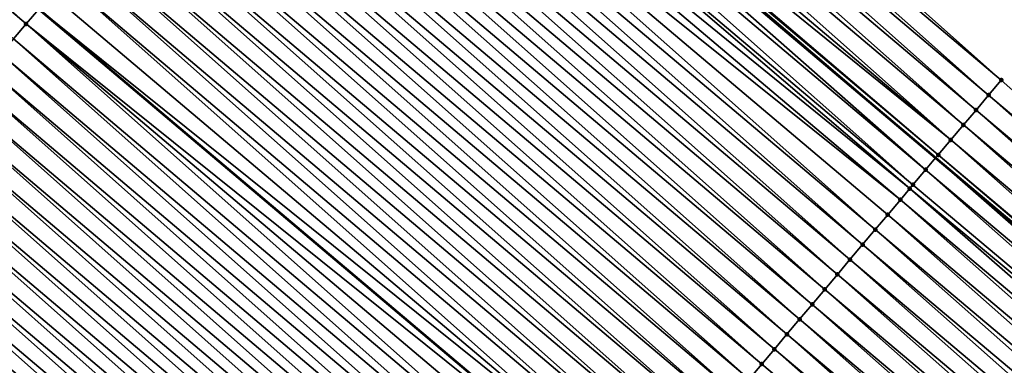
# Model space of a CAD drawing. Header units: feet. Extents: x 2007189 to 2022806, y 818621 to 837694.
# Tile 336 of 656: x 2015578 to 2015603, y 820118 to 820127. Entities that reach past the tile are written whole.
import ezdxf

# ---------------------------------------------------------------- set-up
doc = ezdxf.new("R2010")
doc.units = ezdxf.units.FT
doc.header["$MEASUREMENT"] = 0
for name, color, linetype, lineweight in [('EP_Travel Lane', 172, 'Continuous', 53), ('Road Shots', 141, 'Continuous', 100), ('Road X-Section', 40, 'Continuous', 13), ('STRIPING', 60, 'Continuous', 53)]:
    doc.layers.add(name, color=color, linetype=linetype, lineweight=lineweight)
doc.layers.add('I-77-MM17-21_SB-Surface-Border', color=7, linetype='Continuous')
doc.layers.add('I-77-MM17-21_SB-Surface-TIN', color=7, linetype='Continuous')

msp = doc.modelspace()

# ---------------------------------------------------------------- linework, layer by layer
at = {"layer": 'EP_Travel Lane'}
msp.add_polyline3d([(2015389.885161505, 820305.9431912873, 254.3724983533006), (2015404.477025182, 820292.9223736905, 254.4036297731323), (2015419.46987167, 820279.6855020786, 254.4127378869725), (2015434.463940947, 820266.4500790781, 254.453842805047), (2015449.413424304, 820253.4036363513, 254.4975981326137), (2015464.557544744, 820240.3403664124, 254.586789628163), (2015479.701666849, 820227.2770950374, 254.6751473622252), (2015494.855067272, 820214.2997339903, 254.7118659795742), (2015510.046053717, 820201.2910212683, 254.8001306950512), (2015525.256119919, 820188.3278856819, 254.9221021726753), (2015540.509567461, 820175.3925680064, 255.0499853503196), (2015555.762980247, 820162.4572798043, 255.1873302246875), (2015570.975721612, 820149.5367180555, 255.3579410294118), (2015586.218726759, 820136.5902218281, 255.5578152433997), (2015601.443424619, 820123.712927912, 255.7737022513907), (2015616.741094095, 820110.8309482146, 255.9642285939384), (2015632.038367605, 820097.9493019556, 256.2039738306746)], dxfattribs=at)
at = {"layer": 'I-77-MM17-21_SB-Surface-Border', "color": 3, "linetype": 'Continuous', "lineweight": -3}
msp.add_polyline3d([(2015496.667202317, 820216.4149919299, 254.541724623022), (2015511.858194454, 820203.406274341, 254.6277388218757), (2015527.042611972, 820190.4175934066, 254.7583779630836), (2015542.572781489, 820177.8062080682, 254.8936720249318), (2015557.778142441, 820164.8146919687, 255.0326751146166), (2015572.983831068, 820151.899061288, 255.2071740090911), (2015588.226726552, 820138.9526582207, 255.4240241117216), (2015603.119513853, 820125.7015253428, 255.6634880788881), (2015618.094874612, 820112.4372928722, 255.884433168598), (2015632.747671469, 820098.7910225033, 256.1675215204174)], dxfattribs=at)
at = {"layer": 'I-77-MM17-21_SB-Surface-TIN', "color": 128, "linetype": 'Continuous', "lineweight": -3}
for points in [[(2015578.190947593, 820127.1402433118, 255.6956848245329), (2015563.271381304, 820140.4680362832, 255.5328350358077), (2015562.947718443, 820140.0869297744, 255.5304791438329)], [(2015578.190947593, 820127.1402433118, 255.6956848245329), (2015578.514649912, 820127.521316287, 255.6919307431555), (2015563.271381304, 820140.4680362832, 255.5328350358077)], [(2015577.867211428, 820126.7591988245, 255.7046585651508), (2015578.190947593, 820127.1402433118, 255.6956848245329), (2015562.947718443, 820140.0869297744, 255.5304791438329)], [(2015603.119513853, 820125.7015253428, 255.6634880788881), (2015588.226726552, 820138.9526582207, 255.4240241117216), (2015587.902919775, 820138.5716737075, 255.4439288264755)], [(2015602.797268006, 820125.3192196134, 255.6860934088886), (2015587.902919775, 820138.5716737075, 255.4439288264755), (2015587.579124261, 820138.1906796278, 255.4620899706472)], [(2015602.797268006, 820125.3192196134, 255.6860934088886), (2015603.119513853, 820125.7015253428, 255.6634880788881), (2015587.902919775, 820138.5716737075, 255.4439288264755)], [(2015602.47501091, 820124.936923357, 255.7100967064), (2015587.579124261, 820138.1906796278, 255.4620899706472), (2015587.255287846, 820137.8097202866, 255.4865826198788)], [(2015602.47501091, 820124.936923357, 255.7100967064), (2015602.797268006, 820125.3192196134, 255.6860934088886), (2015587.579124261, 820138.1906796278, 255.4620899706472)], [(2015602.15273667, 820124.5546415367, 255.7362305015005), (2015587.255287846, 820137.8097202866, 255.4865826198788), (2015586.931402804, 820137.4288022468, 255.5186029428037)], [(2015602.15273667, 820124.5546415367, 255.7362305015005), (2015602.47501091, 820124.936923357, 255.7100967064), (2015587.255287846, 820137.8097202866, 255.4865826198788)], [(2015601.83049326, 820124.1723337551, 255.7585329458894), (2015586.931402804, 820137.4288022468, 255.5186029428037), (2015586.607549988, 820137.0478568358, 255.5456345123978)], [(2015601.83049326, 820124.1723337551, 255.7585329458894), (2015602.15273667, 820124.5546415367, 255.7362305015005), (2015586.931402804, 820137.4288022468, 255.5186029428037)], [(2015601.83049326, 820124.1723337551, 255.7585329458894), (2015586.607549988, 820137.0478568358, 255.5456345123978), (2015586.345258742, 820136.7391732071, 255.5558729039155)], [(2015601.186192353, 820123.4075616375, 255.7800336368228), (2015586.218726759, 820136.5902218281, 255.5578152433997), (2015585.960092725, 820136.2857550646, 255.5612496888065)], [(2015586.283798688, 820136.6668252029, 255.5569511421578), (2015586.218726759, 820136.5902218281, 255.5578152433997), (2015601.443424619, 820123.712927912, 255.7737022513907)], [(2015601.186192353, 820123.4075616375, 255.7800336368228), (2015601.443424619, 820123.712927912, 255.7737022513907), (2015586.218726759, 820136.5902218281, 255.5578152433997)], [(2015601.508320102, 820123.7899668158, 255.7721049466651), (2015586.345258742, 820136.7391732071, 255.5558729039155), (2015586.283798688, 820136.6668252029, 255.5569511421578)], [(2015601.508320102, 820123.7899668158, 255.7721049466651), (2015586.283798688, 820136.6668252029, 255.5569511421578), (2015601.443424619, 820123.712927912, 255.7737022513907)], [(2015601.508320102, 820123.7899668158, 255.7721049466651), (2015601.83049326, 820124.1723337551, 255.7585329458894), (2015586.345258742, 820136.7391732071, 255.5558729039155)], [(2015600.86407598, 820123.0251468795, 255.7865485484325), (2015585.960092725, 820136.2857550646, 255.5612496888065), (2015585.636352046, 820135.9047144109, 255.570922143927)], [(2015600.86407598, 820123.0251468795, 255.7865485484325), (2015601.186192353, 820123.4075616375, 255.7800336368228), (2015585.960092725, 820136.2857550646, 255.5612496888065)], [(2015600.782311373, 820122.9280743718, 255.7880783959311), (2015585.636352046, 820135.9047144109, 255.570922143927), (2015585.312630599, 820135.5236574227, 255.5776174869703)], [(2015600.782311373, 820122.9280743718, 255.7880783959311), (2015600.86407598, 820123.0251468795, 255.7865485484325), (2015585.636352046, 820135.9047144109, 255.570922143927)], [(2015600.541978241, 820122.6427164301, 255.7907477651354), (2015585.312630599, 820135.5236574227, 255.5776174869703), (2015584.988928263, 820135.1425842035, 255.5813544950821)], [(2015600.541978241, 820122.6427164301, 255.7907477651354), (2015600.782311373, 820122.9280743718, 255.7880783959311), (2015585.312630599, 820135.5236574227, 255.5776174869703)], [(2015599.897820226, 820121.8778239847, 255.7944905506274), (2015584.988928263, 820135.1425842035, 255.5813544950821), (2015584.665225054, 820134.7615117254, 255.5852265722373)], [(2015599.897820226, 820121.8778239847, 255.7944905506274), (2015600.219900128, 820122.2602694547, 255.7925080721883), (2015584.988928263, 820135.1425842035, 255.5813544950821)], [(2015600.219900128, 820122.2602694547, 255.7925080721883), (2015600.541978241, 820122.6427164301, 255.7907477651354), (2015584.988928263, 820135.1425842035, 255.5813544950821)], [(2015599.575725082, 820121.4953913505, 255.7983673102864), (2015584.665225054, 820134.7615117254, 255.5852265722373), (2015584.341516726, 820134.3804435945, 255.5898910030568)], [(2015599.575725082, 820121.4953913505, 255.7983673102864), (2015599.897820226, 820121.8778239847, 255.7944905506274), (2015584.665225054, 820134.7615117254, 255.5852265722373)], [(2015599.253613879, 820121.1129722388, 255.8042397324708), (2015584.341516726, 820134.3804435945, 255.5898910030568), (2015584.017795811, 820133.9993861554, 255.5965041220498)], [(2015599.253613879, 820121.1129722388, 255.8042397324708), (2015599.575725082, 820121.4953913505, 255.7983673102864), (2015584.341516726, 820134.3804435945, 255.5898910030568)], [(2015598.931497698, 820120.7305573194, 255.8107308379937), (2015584.017795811, 820133.9993861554, 255.5965041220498), (2015583.694078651, 820133.6183255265, 255.6025358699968)], [(2015598.931497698, 820120.7305573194, 255.8107308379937), (2015599.253613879, 820121.1129722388, 255.8042397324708), (2015584.017795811, 820133.9993861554, 255.5965041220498)], [(2015598.609392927, 820120.3481327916, 255.8158039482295), (2015583.694078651, 820133.6183255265, 255.6025358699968), (2015583.3703636, 820133.2372631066, 255.608241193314)], [(2015598.609392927, 820120.3481327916, 255.8158039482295), (2015598.931497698, 820120.7305573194, 255.8107308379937), (2015583.694078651, 820133.6183255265, 255.6025358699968)], [(2015598.287299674, 820119.9656985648, 255.8194456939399), (2015583.3703636, 820133.2372631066, 255.608241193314), (2015583.04664521, 820132.8562035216, 255.614463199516)], [(2015598.287299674, 820119.9656985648, 255.8194456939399), (2015598.609392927, 820120.3481327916, 255.8158039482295), (2015583.3703636, 820133.2372631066, 255.608241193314)], [(2015597.965207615, 820119.583263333, 255.8229390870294), (2015583.04664521, 820132.8562035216, 255.614463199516), (2015582.722930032, 820132.4751412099, 255.6201882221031)], [(2015597.965207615, 820119.583263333, 255.8229390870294), (2015598.287299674, 820119.9656985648, 255.8194456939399), (2015583.04664521, 820132.8562035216, 255.614463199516)], [(2015597.643098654, 820119.2008423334, 255.8285329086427), (2015582.722930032, 820132.4751412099, 255.6201882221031), (2015582.399218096, 820132.094076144, 255.6254112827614)], [(2015597.643098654, 820119.2008423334, 255.8285329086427), (2015597.965207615, 820119.583263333, 255.8229390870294), (2015582.722930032, 820132.4751412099, 255.6201882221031)], [(2015597.320976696, 820118.818432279, 255.8357419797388), (2015582.399218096, 820132.094076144, 255.6254112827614), (2015582.075496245, 820131.7130194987, 255.6321691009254)], [(2015597.320976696, 820118.818432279, 255.8357419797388), (2015597.643098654, 820119.2008423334, 255.8285329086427), (2015582.399218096, 820132.094076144, 255.6254112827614)], [(2015596.998861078, 820118.4360168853, 255.8421631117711), (2015582.075496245, 820131.7130194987, 255.6321691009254), (2015581.751770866, 820131.3319658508, 255.6394731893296)], [(2015596.998861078, 820118.4360168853, 255.8421631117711), (2015597.320976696, 820118.818432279, 255.8357419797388), (2015582.075496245, 820131.7130194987, 255.6321691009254)], [(2015596.676756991, 820118.0535917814, 255.8471511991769), (2015581.751770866, 820131.3319658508, 255.6394731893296), (2015581.428058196, 820130.9509014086, 255.6448099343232)], [(2015596.676756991, 820118.0535917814, 255.8471511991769), (2015596.998861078, 820118.4360168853, 255.8421631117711), (2015581.751770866, 820131.3319658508, 255.6394731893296)], [(2015596.354656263, 820117.6711638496, 255.8517219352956), (2015581.428058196, 820130.9509014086, 255.6448099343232), (2015581.104342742, 820130.5698393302, 255.650577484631)], [(2015596.354656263, 820117.6711638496, 255.8517219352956), (2015596.676756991, 820118.0535917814, 255.8471511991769), (2015581.428058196, 820130.9509014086, 255.6448099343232)], [(2015596.032549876, 820117.2887406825, 255.8569958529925), (2015581.104342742, 820130.5698393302, 255.650577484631), (2015580.780628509, 820130.188776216, 255.6561562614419)], [(2015596.032549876, 820117.2887406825, 255.8569958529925), (2015596.354656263, 820117.6711638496, 255.8517219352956), (2015581.104342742, 820130.5698393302, 255.650577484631)], [(2015595.710440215, 820116.9063202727, 255.8626766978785), (2015580.780628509, 820130.188776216, 255.6561562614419), (2015580.456915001, 820129.8077124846, 255.6616225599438)], [(2015595.710440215, 820116.9063202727, 255.8626766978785), (2015596.032549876, 820117.2887406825, 255.8569958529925), (2015580.780628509, 820130.188776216, 255.6561562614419)], [(2015595.388335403, 820116.5238957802, 255.8677550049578), (2015580.456915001, 820129.8077124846, 255.6616225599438), (2015580.133192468, 820129.4266564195, 255.6684861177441)], [(2015595.388335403, 820116.5238957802, 255.8677550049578), (2015595.710440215, 820116.9063202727, 255.8626766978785), (2015580.456915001, 820129.8077124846, 255.6616225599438)], [(2015595.06624224, 820116.1414614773, 255.8713855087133), (2015580.133192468, 820129.4266564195, 255.6684861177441), (2015579.809460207, 820129.0456086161, 255.676855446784)], [(2015595.06624224, 820116.1414614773, 255.8713855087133), (2015595.388335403, 820116.5238957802, 255.8677550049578), (2015580.133192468, 820129.4266564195, 255.6684861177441)], [(2015594.744136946, 820115.7590373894, 255.8765235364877), (2015579.809460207, 820129.0456086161, 255.676855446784), (2015579.485728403, 820128.6645604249, 255.6851541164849)], [(2015594.744136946, 820115.7590373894, 255.8765235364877), (2015595.06624224, 820116.1414614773, 255.8713855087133), (2015579.809460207, 820129.0456086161, 255.676855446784)], [(2015594.422006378, 820115.376634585, 255.8848025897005), (2015579.485728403, 820128.6645604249, 255.6851541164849), (2015579.162013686, 820128.2834977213, 255.6908077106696)], [(2015594.422006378, 820115.376634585, 255.8848025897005), (2015594.744136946, 820115.7590373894, 255.8765235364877), (2015579.485728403, 820128.6645604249, 255.6851541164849)], [(2015594.099880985, 820114.9942274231, 255.8924385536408), (2015579.162013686, 820128.2834977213, 255.6908077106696), (2015578.838321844, 820127.9024155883, 255.6929201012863)], [(2015594.099880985, 820114.9942274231, 255.8924385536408), (2015594.422006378, 820115.376634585, 255.8848025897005), (2015579.162013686, 820128.2834977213, 255.6908077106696)], [(2015594.099880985, 820114.9942274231, 255.8924385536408), (2015578.838321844, 820127.9024155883, 255.6929201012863), (2015578.514649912, 820127.521316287, 255.6919307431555)], [(2015578.190947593, 820127.1402433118, 255.6956848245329), (2015593.777782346, 820114.611797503, 255.8967356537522), (2015578.514649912, 820127.521316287, 255.6919307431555)], [(2015594.099880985, 820114.9942274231, 255.8924385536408), (2015578.514649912, 820127.521316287, 255.6919307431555), (2015593.777782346, 820114.611797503, 255.8967356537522)], [(2015593.133626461, 820113.846903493, 255.9002277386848), (2015578.190947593, 820127.1402433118, 255.6956848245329), (2015577.867211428, 820126.7591988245, 255.7046585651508)], [(2015593.455710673, 820114.2293453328, 255.8977095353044), (2015593.777782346, 820114.611797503, 255.8967356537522), (2015578.190947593, 820127.1402433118, 255.6956848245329)], [(2015593.133626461, 820113.846903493, 255.9002277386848), (2015593.455710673, 820114.2293453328, 255.8977095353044), (2015578.190947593, 820127.1402433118, 255.6956848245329)], [(2015592.811519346, 820113.464480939, 255.9055921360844), (2015577.867211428, 820126.7591988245, 255.7046585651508), (2015577.543464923, 820126.3781631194, 255.7152329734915)], [(2015592.811519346, 820113.464480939, 255.9055921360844), (2015593.133626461, 820113.846903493, 255.9002277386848), (2015577.867211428, 820126.7591988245, 255.7046585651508)], [(2015592.489407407, 820113.0820624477, 255.911556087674), (2015577.543464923, 820126.3781631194, 255.7152329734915), (2015577.219736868, 820125.9971117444, 255.7229513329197)], [(2015592.489407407, 820113.0820624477, 255.911556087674), (2015592.811519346, 820113.464480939, 255.9055921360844), (2015577.543464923, 820126.3781631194, 255.7152329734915)], [(2015592.167297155, 820112.6996425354, 255.9173103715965), (2015577.219736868, 820125.9971117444, 255.7229513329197), (2015576.89601388, 820125.6160560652, 255.7298852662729)], [(2015592.167297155, 820112.6996425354, 255.9173103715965), (2015592.489407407, 820113.0820624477, 255.911556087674), (2015577.219736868, 820125.9971117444, 255.7229513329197)], [(2015591.845184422, 820112.3172247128, 255.9233730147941), (2015576.89601388, 820125.6160560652, 255.7298852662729), (2015576.572293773, 820125.2349979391, 255.7363731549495)], [(2015591.845184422, 820112.3172247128, 255.9233730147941), (2015592.167297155, 820112.6996425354, 255.9173103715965), (2015576.89601388, 820125.6160560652, 255.7298852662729)], [(2015618.094874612, 820112.4372928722, 255.884433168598), (2015603.119513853, 820125.7015253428, 255.6634880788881), (2015602.797268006, 820125.3192196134, 255.6860934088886)], [(2015591.523067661, 820111.9348102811, 255.9299361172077), (2015576.572293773, 820125.2349979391, 255.7363731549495), (2015576.24856819, 820124.8539444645, 255.7437088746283)], [(2015591.523067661, 820111.9348102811, 255.9299361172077), (2015591.845184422, 820112.3172247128, 255.9233730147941), (2015576.572293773, 820125.2349979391, 255.7363731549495)], [(2015617.772641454, 820112.0549764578, 255.9054617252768), (2015602.797268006, 820125.3192196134, 255.6860934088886), (2015602.47501091, 820124.936923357, 255.7100967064)], [(2015617.772641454, 820112.0549764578, 255.9054617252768), (2015618.094874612, 820112.4372928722, 255.884433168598), (2015602.797268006, 820125.3192196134, 255.6860934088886)], [(2015591.20094776, 820111.5523984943, 255.9368895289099), (2015576.24856819, 820124.8539444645, 255.7437088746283), (2015575.924839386, 820124.472893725, 255.7515430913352)], [(2015591.20094776, 820111.5523984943, 255.9368895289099), (2015591.523067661, 820111.9348102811, 255.9299361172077), (2015576.24856819, 820124.8539444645, 255.7437088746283)], [(2015617.450415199, 820111.6726542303, 255.9256323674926), (2015602.47501091, 820124.936923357, 255.7100967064), (2015602.15273667, 820124.5546415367, 255.7362305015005)], [(2015617.450415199, 820111.6726542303, 255.9256323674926), (2015617.772641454, 820112.0549764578, 255.9054617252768), (2015602.47501091, 820124.936923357, 255.7100967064)], [(2015590.878833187, 820111.1699822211, 255.9431808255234), (2015575.924839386, 820124.472893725, 255.7515430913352), (2015575.601114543, 820124.0918396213, 255.7587641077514)], [(2015590.878833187, 820111.1699822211, 255.9431808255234), (2015591.20094776, 820111.5523984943, 255.9368895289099), (2015575.924839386, 820124.472893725, 255.7515430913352)], [(2015617.128198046, 820111.2903243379, 255.9446718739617), (2015602.15273667, 820124.5546415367, 255.7362305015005), (2015601.83049326, 820124.1723337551, 255.7585329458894)], [(2015617.128198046, 820111.2903243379, 255.9446718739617), (2015617.450415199, 820111.6726542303, 255.9256323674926), (2015602.15273667, 820124.5546415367, 255.7362305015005)], [(2015590.556712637, 820110.7875709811, 255.9502149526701), (2015575.601114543, 820124.0918396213, 255.7587641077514), (2015575.277383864, 820123.7107904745, 255.7668886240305)], [(2015590.556712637, 820110.7875709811, 255.9502149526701), (2015590.878833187, 820111.1699822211, 255.9431808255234), (2015575.601114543, 820124.0918396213, 255.7587641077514)], [(2015616.806000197, 820110.9079781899, 255.9613123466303), (2015601.83049326, 820124.1723337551, 255.7585329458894), (2015601.508320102, 820123.7899668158, 255.7721049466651)], [(2015616.806000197, 820110.9079781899, 255.9613123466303), (2015617.128198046, 820111.2903243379, 255.9446718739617), (2015601.83049326, 820124.1723337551, 255.7585329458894)], [(2015590.234586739, 820110.4051642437, 255.9579135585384), (2015575.277383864, 820123.7107904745, 255.7668886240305), (2015574.95365254, 820123.3297418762, 255.7751131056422)], [(2015590.234586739, 820110.4051642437, 255.9579135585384), (2015590.556712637, 820110.7875709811, 255.9502149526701), (2015575.277383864, 820123.7107904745, 255.7668886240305)], [(2015616.483819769, 820110.5256173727, 255.975787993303), (2015601.443424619, 820123.712927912, 255.7737022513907), (2015601.186192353, 820123.4075616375, 255.7800336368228)], [(2015601.508320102, 820123.7899668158, 255.7721049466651), (2015601.443424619, 820123.712927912, 255.7737022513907), (2015616.741094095, 820110.8309482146, 255.9642285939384)], [(2015616.483819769, 820110.5256173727, 255.975787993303), (2015616.741094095, 820110.8309482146, 255.9642285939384), (2015601.443424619, 820123.712927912, 255.7737022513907)], [(2015616.806000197, 820110.9079781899, 255.9613123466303), (2015601.508320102, 820123.7899668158, 255.7721049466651), (2015616.741094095, 820110.8309482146, 255.9642285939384)], [(2015589.912458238, 820110.0227596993, 255.9659358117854), (2015574.95365254, 820123.3297418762, 255.7751131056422), (2015574.629919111, 820122.9486950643, 255.7836631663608)], [(2015589.912458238, 820110.0227596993, 255.9659358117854), (2015590.234586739, 820110.4051642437, 255.9579135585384), (2015574.95365254, 820123.3297418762, 255.7751131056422)], [(2015616.161652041, 820110.1432458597, 255.9886851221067), (2015601.186192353, 820123.4075616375, 255.7800336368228), (2015600.86407598, 820123.0251468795, 255.7865485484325)], [(2015616.161652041, 820110.1432458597, 255.9886851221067), (2015616.483819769, 820110.5256173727, 255.975787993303), (2015601.186192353, 820123.4075616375, 255.7800336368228)], [(2015589.590338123, 820109.6403480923, 255.9729157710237), (2015574.629919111, 820122.9486950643, 255.7836631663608), (2015574.306195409, 820122.5676399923, 255.7907077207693)], [(2015589.590338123, 820109.6403480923, 255.9729157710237), (2015589.912458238, 820110.0227596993, 255.9659358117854), (2015574.629919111, 820122.9486950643, 255.7836631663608)], [(2015616.161652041, 820110.1432458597, 255.9886851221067), (2015600.86407598, 820123.0251468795, 255.7865485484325), (2015600.782311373, 820122.9280743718, 255.7880783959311)], [(2015615.839503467, 820109.7608582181, 255.9992020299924), (2015600.782311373, 820122.9280743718, 255.7880783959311), (2015600.541978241, 820122.6427164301, 255.7907477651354)], [(2015615.839503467, 820109.7608582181, 255.9992020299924), (2015616.161652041, 820110.1432458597, 255.9886851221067), (2015600.782311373, 820122.9280743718, 255.7880783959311)], [(2015589.268227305, 820109.257928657, 255.9787404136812), (2015574.306195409, 820122.5676399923, 255.7907077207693), (2015573.982475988, 820122.1865812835, 255.7970894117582)], [(2015589.268227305, 820109.257928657, 255.9787404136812), (2015589.590338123, 820109.6403480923, 255.9729157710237), (2015574.306195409, 820122.5676399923, 255.7907077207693)], [(2015615.517371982, 820109.378456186, 256.0075951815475), (2015600.541978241, 820122.6427164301, 255.7907477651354), (2015600.219900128, 820122.2602694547, 255.7925080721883)], [(2015615.517371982, 820109.378456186, 256.0075951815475), (2015615.839503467, 820109.7608582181, 255.9992020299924), (2015600.541978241, 820122.6427164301, 255.7907477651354)], [(2015588.946122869, 820108.8755038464, 255.9837717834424), (2015573.982475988, 820122.1865812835, 255.7970894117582), (2015573.658758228, 820121.8055211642, 255.8032140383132)], [(2015588.946122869, 820108.8755038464, 255.9837717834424), (2015589.268227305, 820109.257928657, 255.9787404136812), (2015573.982475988, 820122.1865812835, 255.7970894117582)], [(2015615.195255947, 820108.9960411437, 256.0140682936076), (2015600.219900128, 820122.2602694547, 255.7925080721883), (2015599.897820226, 820121.8778239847, 255.7944905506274)], [(2015615.195255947, 820108.9960411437, 256.0140682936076), (2015615.517371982, 820109.378456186, 256.0075951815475), (2015600.219900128, 820122.2602694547, 255.7925080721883)], [(2015588.62402341, 820108.4930748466, 255.9881849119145), (2015573.658758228, 820121.8055211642, 255.8032140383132), (2015573.335044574, 820121.4244575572, 255.8087030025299)], [(2015588.62402341, 820108.4930748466, 255.9881849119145), (2015588.946122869, 820108.8755038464, 255.9837717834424), (2015573.658758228, 820121.8055211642, 255.8032140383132)], [(2015614.873145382, 820108.6136214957, 256.0198616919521), (2015599.897820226, 820121.8778239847, 255.7944905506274), (2015599.575725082, 820121.4953913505, 255.7983673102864)], [(2015614.873145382, 820108.6136214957, 256.0198616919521), (2015615.195255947, 820108.9960411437, 256.0140682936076), (2015599.897820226, 820121.8778239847, 255.7944905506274)], [(2015588.301924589, 820108.1106453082, 255.992518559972), (2015573.335044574, 820121.4244575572, 255.8087030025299), (2015573.01133004, 820121.0433946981, 255.8143282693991)], [(2015588.301924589, 820108.1106453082, 255.992518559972), (2015588.62402341, 820108.4930748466, 255.9881849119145), (2015573.335044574, 820121.4244575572, 255.8087030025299)], [(2015614.551033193, 820108.2312032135, 256.0258566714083), (2015599.575725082, 820121.4953913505, 255.7983673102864), (2015599.253613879, 820121.1129722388, 255.8042397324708)], [(2015614.551033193, 820108.2312032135, 256.0258566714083), (2015614.873145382, 820108.6136214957, 256.0198616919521), (2015599.575725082, 820121.4953913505, 255.7983673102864)], [(2015587.979822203, 820107.7282187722, 255.9972952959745), (2015573.01133004, 820121.0433946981, 255.8143282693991), (2015572.687613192, 820120.6623338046, 255.8203118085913)], [(2015587.979822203, 820107.7282187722, 255.9972952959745), (2015588.301924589, 820108.1106453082, 255.992518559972), (2015573.01133004, 820121.0433946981, 255.8143282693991)], [(2015614.228927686, 820107.8487793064, 256.0310215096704), (2015599.253613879, 820121.1129722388, 255.8042397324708), (2015598.931497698, 820120.7305573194, 255.8107308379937)], [(2015614.228927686, 820107.8487793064, 256.0310215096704), (2015614.551033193, 820108.2312032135, 256.0258566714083), (2015599.253613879, 820121.1129722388, 255.8042397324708)], [(2015613.906831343, 820107.4663476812, 256.0350473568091), (2015598.931497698, 820120.7305573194, 255.8107308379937), (2015598.609392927, 820120.3481327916, 255.8158039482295)], [(2015613.906831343, 820107.4663476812, 256.0350473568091), (2015614.228927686, 820107.8487793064, 256.0310215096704), (2015598.931497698, 820120.7305573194, 255.8107308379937)], [(2015587.657715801, 820107.3457956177, 256.0025710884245), (2015572.687613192, 820120.6623338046, 255.8203118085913), (2015572.363890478, 820120.2812778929, 255.8272032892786)], [(2015587.657715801, 820107.3457956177, 256.0025710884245), (2015587.979822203, 820107.7282187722, 255.9972952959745), (2015572.687613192, 820120.6623338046, 255.8203118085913)], [(2015587.335609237, 820106.9633726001, 256.00786708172), (2015572.363890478, 820120.2812778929, 255.8272032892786), (2015572.040166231, 820119.9002232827, 255.8343320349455)], [(2015587.335609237, 820106.9633726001, 256.00786708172), (2015587.657715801, 820107.3457956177, 256.0025710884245), (2015572.363890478, 820120.2812778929, 255.8272032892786)], [(2015613.584743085, 820107.0839092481, 256.038068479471), (2015598.609392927, 820120.3481327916, 255.8158039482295), (2015598.287299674, 820119.9656985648, 255.8194456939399)], [(2015613.584743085, 820107.0839092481, 256.038068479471), (2015613.906831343, 820107.4663476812, 256.0350473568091), (2015598.609392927, 820120.3481327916, 255.8158039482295)], [(2015613.262648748, 820106.7014759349, 256.0418451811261), (2015598.287299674, 820119.9656985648, 255.8194456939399), (2015597.965207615, 820119.583263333, 255.8229390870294)], [(2015613.262648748, 820106.7014759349, 256.0418451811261), (2015613.584743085, 820107.0839092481, 256.038068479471), (2015598.287299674, 820119.9656985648, 255.8194456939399)], [(2015587.013508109, 820106.5809450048, 256.0124874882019), (2015572.040166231, 820119.9002232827, 255.8343320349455), (2015571.716444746, 820119.5191663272, 255.8410333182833)], [(2015587.013508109, 820106.5809450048, 256.0124874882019), (2015587.335609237, 820106.9633726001, 256.00786708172), (2015572.040166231, 820119.9002232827, 255.8343320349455)], [(2015586.691412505, 820106.1985127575, 256.0164213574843), (2015571.716444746, 820119.5191663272, 255.8410333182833), (2015571.392727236, 820119.1381059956, 255.8471192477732)], [(2015586.691412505, 820106.1985127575, 256.0164213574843), (2015587.013508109, 820106.5809450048, 256.0124874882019), (2015571.716444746, 820119.5191663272, 255.8410333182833)], [(2015612.940543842, 820106.3190515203, 256.0469351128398), (2015597.965207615, 820119.583263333, 255.8229390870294), (2015597.643098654, 820119.2008423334, 255.8285329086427)], [(2015612.940543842, 820106.3190515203, 256.0469351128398), (2015613.262648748, 820106.7014759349, 256.0418451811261), (2015597.965207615, 820119.583263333, 255.8229390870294)], [(2015612.618429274, 820105.9366352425, 256.0532259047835), (2015597.643098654, 820119.2008423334, 255.8285329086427), (2015597.320976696, 820118.818432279, 255.8357419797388)], [(2015612.618429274, 820105.9366352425, 256.0532259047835), (2015612.940543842, 820106.3190515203, 256.0469351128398), (2015597.643098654, 820119.2008423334, 255.8285329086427)], [(2015586.369313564, 820105.8160833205, 256.020769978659), (2015571.392727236, 820119.1381059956, 255.8471192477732), (2015571.069008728, 820118.7570465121, 255.8533597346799)], [(2015586.369313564, 820105.8160833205, 256.020769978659), (2015586.691412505, 820106.1985127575, 256.0164213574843), (2015571.392727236, 820119.1381059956, 255.8471192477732)], [(2015586.047210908, 820105.4336570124, 256.0255803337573), (2015571.069008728, 820118.7570465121, 255.8533597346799), (2015570.745279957, 820118.3759957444, 255.8611887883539)], [(2015586.047210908, 820105.4336570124, 256.0255803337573), (2015586.369313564, 820105.8160833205, 256.020769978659), (2015571.069008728, 820118.7570465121, 255.8533597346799)], [(2015612.29631288, 820105.5542205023, 256.0597436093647), (2015597.320976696, 820118.818432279, 255.8357419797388), (2015596.998861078, 820118.4360168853, 255.8421631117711)], [(2015612.29631288, 820105.5542205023, 256.0597436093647), (2015612.618429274, 820105.9366352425, 256.0532259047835), (2015597.320976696, 820118.818432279, 255.8357419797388)], [(2015611.974193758, 820105.1718080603, 256.0666004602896), (2015596.998861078, 820118.4360168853, 255.8421631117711), (2015596.676756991, 820118.0535917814, 255.8471511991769)], [(2015611.974193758, 820105.1718080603, 256.0666004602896), (2015612.29631288, 820105.5542205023, 256.0597436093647), (2015596.998861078, 820118.4360168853, 255.8421631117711)]]:
    msp.add_3dface(points, dxfattribs=at)
at = {"layer": 'Road Shots', "lineweight": 100}
for p in [(2015578.190947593, 820127.1402433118, 255.6956848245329), (2015603.119513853, 820125.7015253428, 255.6634880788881), (2015602.797268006, 820125.3192196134, 255.6860934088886), (2015602.47501091, 820124.936923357, 255.7100967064), (2015602.15273667, 820124.5546415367, 255.7362305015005), (2015601.83049326, 820124.1723337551, 255.7585329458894), (2015601.508320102, 820123.7899668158, 255.7721049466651), (2015601.186192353, 820123.4075616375, 255.7800336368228), (2015600.86407598, 820123.0251468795, 255.7865485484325), (2015600.782311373, 820122.9280743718, 255.7880783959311), (2015600.541978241, 820122.6427164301, 255.7907477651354), (2015600.219900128, 820122.2602694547, 255.7925080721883), (2015599.897820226, 820121.8778239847, 255.7944905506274), (2015599.575725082, 820121.4953913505, 255.7983673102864), (2015599.253613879, 820121.1129722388, 255.8042397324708), (2015598.931497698, 820120.7305573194, 255.8107308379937), (2015598.609392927, 820120.3481327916, 255.8158039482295), (2015598.287299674, 820119.9656985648, 255.8194456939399), (2015597.965207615, 820119.583263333, 255.8229390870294), (2015597.643098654, 820119.2008423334, 255.8285329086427), (2015597.320976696, 820118.818432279, 255.8357419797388), (2015596.998861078, 820118.4360168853, 255.8421631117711)]:
    msp.add_point(p, dxfattribs=at)
at = {"layer": 'Road X-Section', "extrusion": (0.7621600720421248, -0.6473331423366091, 0.008475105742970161), "elevation": 1005299.907457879, "flags": 128}
msp.add_lwpolyline([(1929903.534944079, -8264.895823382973), (1929903.034944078, -8264.87591795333), (1929902.534944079, -8264.857756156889), (1929902.034944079, -8264.833262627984), (1929901.534944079, -8264.801241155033), (1929901.034944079, -8264.774208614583), (1929900.629873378, -8264.763969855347), (1929900.534944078, -8264.762891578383), (1929900.034944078, -8264.758592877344), (1929899.534944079, -8264.748920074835), (1929899.034944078, -8264.742224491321), (1929898.534944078, -8264.738487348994), (1929898.034944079, -8264.734615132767), (1929897.534944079, -8264.729950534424), (1929897.034944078, -8264.723337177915), (1929896.534944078, -8264.717305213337), (1929896.034944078, -8264.711599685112), (1929895.534944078, -8264.705377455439), (1929895.034944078, -8264.699652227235), (1929894.534944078, -8264.694428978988), (1929894.034944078, -8264.68767091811), (1929893.534944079, -8264.680366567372), (1929893.034944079, -8264.675029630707), (1929892.534944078, -8264.669261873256), (1929892.034944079, -8264.66368289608), (1929891.534944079, -8264.658216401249), (1929891.034944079, -8264.651352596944), (1929890.534944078, -8264.642982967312), (1929890.034944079, -8264.634683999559), (1929889.534944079, -8264.629030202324), (1929889.034944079, -8264.626917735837), (1929888.534944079, -8264.627907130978), (1929888.034944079, -8264.624152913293), (1929887.534944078, -8264.61517885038), (1929887.034944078, -8264.60460406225), (1929886.534944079, -8264.596885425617), (1929886.034944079, -8264.589951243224), (1929885.534944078, -8264.58346312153), (1929885.034944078, -8264.576127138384), (1929884.534944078, -8264.568292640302), (1929884.034944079, -8264.561071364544), (1929883.534944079, -8264.552946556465), (1929883.034944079, -8264.544721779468), (1929882.534944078, -8264.536171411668), (1929882.034944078, -8264.529126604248), (1929881.534944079, -8264.522744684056), (1929881.034944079, -8264.516619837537), (1929880.534944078, -8264.511130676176), (1929880.034944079, -8264.505505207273), (1929879.534944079, -8264.499521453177), (1929879.034944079, -8264.49262972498), (1929878.534944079, -8264.485500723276), (1929878.034944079, -8264.47879919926), (1929877.534944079, -8264.472713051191), (1929877.034944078, -8264.466472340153), (1929876.534944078, -8264.458643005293), (1929876.034944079, -8264.44806674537), (1929875.534944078, -8264.439258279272), (1929875.361682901, -8264.438409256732), (1929875.289968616, -8264.438417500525), (1929875.034944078, -8264.43973969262), (1929874.534944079, -8264.443657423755), (1929874.034944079, -8264.445959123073), (1929873.534944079, -8264.446098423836), (1929873.034944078, -8264.445476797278), (1929872.534944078, -8264.44675603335), (1929872.034944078, -8264.44825403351)], dxfattribs=at)
at = {"layer": 'Road X-Section', "extrusion": (0.7648754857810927, -0.6440922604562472, 0.0105190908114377), "elevation": 1013451.48757377, "flags": 128}
msp.add_lwpolyline([(1925634.953711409, -10405.50044954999), (1925634.453711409, -10405.47784296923), (1925633.953711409, -10405.45383834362), (1925633.453711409, -10405.42770310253), (1925632.953711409, -10405.40539942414), (1925632.453711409, -10405.39182667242), (1925631.953711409, -10405.38389754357), (1925631.453711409, -10405.37738227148), (1925631.326792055, -10405.37585233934), (1925630.953711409, -10405.37318282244), (1925630.453711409, -10405.37142241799), (1925629.953711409, -10405.36943982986), (1925629.453711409, -10405.3655628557), (1925628.953711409, -10405.35969010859), (1925628.453711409, -10405.35319864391), (1925627.953711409, -10405.34812525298), (1925627.453711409, -10405.34448330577), (1925626.953711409, -10405.34098971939), (1925626.453711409, -10405.33539558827), (1925625.953711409, -10405.32818611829), (1925625.453711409, -10405.32176463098), (1925624.953711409, -10405.31677626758), (1925624.453711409, -10405.31220527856), (1925623.953711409, -10405.30693106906), (1925623.453711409, -10405.30124990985), (1925622.953711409, -10405.29617132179), (1925622.453711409, -10405.29254061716), (1925621.953711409, -10405.28740230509), (1925621.453711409, -10405.2791227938), (1925620.953711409, -10405.27148640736), (1925620.453711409, -10405.26718906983), (1925619.953711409, -10405.26621513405), (1925619.453711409, -10405.26369679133), (1925618.953711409, -10405.25833209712), (1925618.453711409, -10405.25236781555), (1925617.953711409, -10405.24661321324), (1925617.453711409, -10405.24055023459), (1925616.953711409, -10405.23398676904), (1925616.453711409, -10405.22703297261), (1925615.953711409, -10405.22074132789), (1925615.453711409, -10405.21370681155), (1925614.953711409, -10405.20600777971), (1925614.453711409, -10405.1979850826), (1925613.953711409, -10405.19100473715), (1925613.453711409, -10405.18517977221), (1925612.953711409, -10405.18014812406), (1925612.453711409, -10405.17573475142), (1925611.953711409, -10405.17140086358), (1925611.453711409, -10405.16662386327), (1925610.953711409, -10405.16134777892), (1925610.453711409, -10405.15605149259), (1925609.953711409, -10405.15143083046), (1925609.453711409, -10405.14749674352), (1925608.953711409, -10405.14314788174), (1925608.453711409, -10405.13833726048), (1925607.953711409, -10405.13514946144), (1925607.754411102, -10405.13479598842), (1925607.657268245, -10405.1348561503), (1925607.453711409, -10405.13565384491), (1925606.953711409, -10405.14123305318), (1925606.453711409, -10405.14911452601), (1925605.953711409, -10405.15672521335), (1925605.453711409, -10405.16259913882), (1925604.953711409, -10405.16689514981), (1925604.453711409, -10405.17061396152), (1925604.356792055, -10405.17136657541)], dxfattribs=at)
at = {"layer": 'STRIPING'}
msp.add_polyline3d([(2015382.622167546, 820298.2441160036, 254.6940141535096), (2015397.468807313, 820284.9856182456, 254.7425132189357), (2015412.386553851, 820271.6636199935, 254.7166800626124), (2015427.338360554, 820258.3803350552, 254.7598993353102), (2015442.288451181, 820245.1450277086, 254.822943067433), (2015457.211626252, 820231.8254681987, 254.874728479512), (2015472.052811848, 820218.4110280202, 254.968703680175), (2015487.234605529, 820205.4024479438, 255.0134364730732), (2015502.425636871, 820192.3936967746, 255.0839685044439), (2015517.622034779, 820179.3947655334, 255.1735788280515), (2015532.827536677, 820166.4031290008, 255.2741226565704), (2015548.033039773, 820153.4114914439, 255.3743408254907), (2015563.271381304, 820140.4680362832, 255.5328350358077), (2015578.514649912, 820127.521316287, 255.6919307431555), (2015593.777782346, 820114.611797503, 255.8967356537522), (2015609.075308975, 820101.7299380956, 256.105017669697), (2015624.37286791, 820088.8480514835, 256.3092863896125), (2015639.672210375, 820075.9724899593, 256.531018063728)], dxfattribs=at)

doc.saveas('drawing.dxf')
